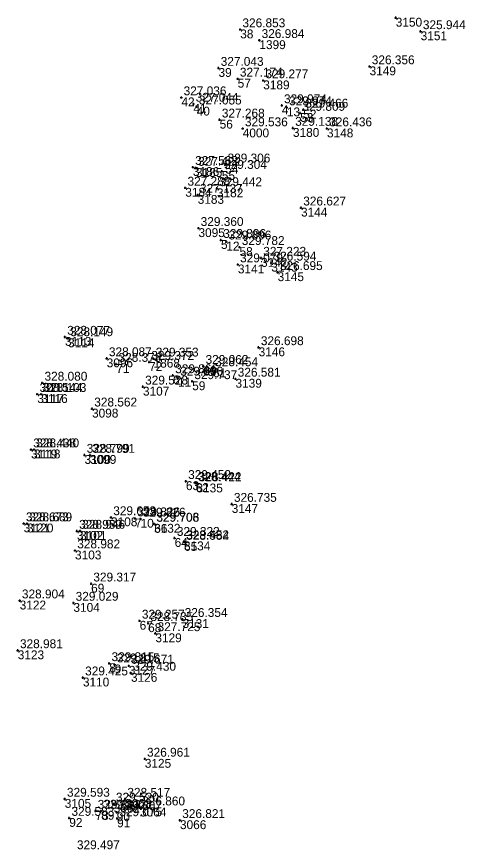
# Model space of a CAD drawing. Extents: x -829398 to -819400, y -1074439 to -1067977.
# Drawn here: x -822825.3 to -822764.5, y -1070647.3 to -1070534.5 of the extents above; entities that cross this region are included whole.
import ezdxf

# ---------------------------------------------------------------- set-up
doc = ezdxf.new("R2010")
doc.units = 0
for name, color, linetype in [('Vrstva 60', 7, 'Continuous'), ('Vrstva 61', 7, 'Continuous'), ('Čísla bodů_doměření_2012', 7, 'Continuous')]:
    doc.layers.add(name, color=color, linetype=linetype)

# ---------------------------------------------------------------- blocks, each defined once
blk = doc.blocks.new('BOD')
at = {"layer": 'Čísla bodů_doměření_2012'}
for p, q in [((-0.15, 0), (0.15, 0)), ((0, -0.15), (0, 0.15))]:
    blk.add_line(p, q, dxfattribs=at)

msp = doc.modelspace()

# ---------------------------------------------------------------- block references
at = {"layer": 'Vrstva 60'}
for p in [(-822773.927, -1070534.602), (-822794.99, -1070536.193), (-822770.555, -1070536.445), (-822792.394, -1070537.649), (-822777.473, -1070541.2), (-822797.932, -1070541.414), (-822795.336, -1070542.87), (-822791.876, -1070543.098), (-822802.956, -1070545.4), (-822801.325, -1070546.276), (-822800.892, -1070546.647), (-822789.36, -1070546.479), (-822788.675, -1070546.756), (-822786.877, -1070547.506), (-822786.455, -1070547.07), (-822797.78, -1070548.416), (-822794.651, -1070549.605), (-822787.852, -1070549.54), (-822783.239, -1070549.608), (-822797.011, -1070554.506), (-822801.398, -1070554.842), (-822800.993, -1070554.959), (-822797.48, -1070555.378), (-822802.433, -1070557.65), (-822798.143, -1070557.718), (-822800.753, -1070558.609), (-822786.758, -1070560.333), (-822800.648, -1070563.114), (-822797.597, -1070564.723), (-822796.878, -1070564.938), (-822795.084, -1070565.684), (-822792.172, -1070567.145), (-822795.309, -1070568.035), (-822790.779, -1070567.796), (-822789.925, -1070569.083), (-822818.725, -1070577.846), (-822818.309, -1070578.04), (-822792.497, -1070579.258), (-822813.076, -1070580.754), (-822811.775, -1070581.516), (-822807.332, -1070581.246), (-822806.728, -1070580.798), (-822799.987, -1070581.792), (-822798.68, -1070582.106), (-822821.798, -1070584.065), (-822804.101, -1070583.054), (-822803.419, -1070583.377), (-822801.497, -1070583.858), (-822795.63, -1070583.52), (-822808.168, -1070584.593), (-822822.473, -1070585.598), (-822821.93, -1070585.594), (-822815.063, -1070587.566), (-822823.328, -1070593.106), (-822822.912, -1070593.095), (-822816.08, -1070593.839), (-822815.338, -1070593.843), (-822802.346, -1070597.392), (-822801.032, -1070597.646), (-822800.919, -1070597.706), (-822796.145, -1070600.483), (-822824.319, -1070603.119), (-822823.86, -1070603.127), (-822812.489, -1070602.29), (-822809.238, -1070602.445), (-822808.486, -1070602.488), (-822806.663, -1070603.167), (-822806.635, -1070603.184), (-822817.11, -1070604.135), (-822816.68, -1070604.129), (-822803.875, -1070605.092), (-822802.612, -1070605.553), (-822802.6, -1070605.625), (-822817.366, -1070606.784), (-822815.185, -1070611.274), (-822824.863, -1070613.565), (-822817.58, -1070613.886), (-822808.612, -1070616.307), (-822807.464, -1070616.633), (-822802.812, -1070616.074), (-822806.484, -1070618.003), (-822825.122, -1070620.309), (-822812.722, -1070622.065), (-822812, -1070622.229), (-822810.084, -1070622.409), (-822809.789, -1070623.366), (-822816.298, -1070623.998), (-822807.915, -1070635.009), (-822818.756, -1070640.435), (-822810.575, -1070640.44), (-822812.125, -1070641.09), (-822808.569, -1070641.612), (-822814.594, -1070642.067), (-822813.819, -1070642.05), (-822811.71, -1070642.251), (-822818.146, -1070643.021), (-822811.666, -1070643.076), (-822803.149, -1070643.322)]:
    msp.add_blockref('BOD', p, dxfattribs=at)

# ---------------------------------------------------------------- texts
for s, p in [('3150', (-822773.927, -1070535.802)), ('38', (-822794.99, -1070537.393)), ('3151', (-822770.555, -1070537.645)), ('1399', (-822792.394, -1070538.849)), ('39', (-822797.932, -1070542.614)), ('3149', (-822777.473, -1070542.4)), ('57', (-822795.336, -1070544.07)), ('3189', (-822791.876, -1070544.298)), ('42', (-822802.956, -1070546.6)), ('41', (-822801.325, -1070547.476)), ('40', (-822800.892, -1070547.847)), ('4', (-822789.36, -1070547.679)), ('13', (-822788.675, -1070547.956)), ('53', (-822786.877, -1070548.706)), ('52', (-822786.455, -1070548.27)), ('56', (-822797.78, -1070549.616)), ('4000', (-822794.651, -1070550.805)), ('3180', (-822787.852, -1070550.74)), ('3148', (-822783.239, -1070550.808)), ('54', (-822797.011, -1070555.706)), ('3186', (-822801.398, -1070556.042)), ('3185', (-822800.993, -1070556.159)), ('55', (-822797.48, -1070556.578)), ('3184', (-822802.433, -1070558.85)), ('3182', (-822798.143, -1070558.918)), ('3183', (-822800.753, -1070559.809)), ('3144', (-822786.758, -1070561.533)), ('3095', (-822800.648, -1070564.314)), ('5', (-822797.597, -1070565.923)), ('12', (-822796.878, -1070566.138)), ('58', (-822795.084, -1070566.884)), ('3141', (-822795.309, -1070569.235)), ('3142', (-822792.172, -1070568.345)), ('3143', (-822790.779, -1070568.996)), ('3145', (-822789.925, -1070570.283)), ('3113', (-822818.725, -1070579.046)), ('3114', (-822818.309, -1070579.24)), ('3146', (-822792.497, -1070580.458)), ('3096', (-822813.076, -1070581.954)), ('71', (-822811.775, -1070582.716)), ('72', (-822807.332, -1070582.446)), ('1868', (-822806.728, -1070581.998)), ('60', (-822799.987, -1070582.992)), ('61', (-822798.68, -1070583.306)), ('6', (-822804.101, -1070584.254)), ('11', (-822803.419, -1070584.577)), ('59', (-822801.497, -1070585.058)), ('3139', (-822795.63, -1070584.72)), ('3115', (-822821.798, -1070585.265)), ('3107', (-822808.168, -1070585.793)), ('3117', (-822822.473, -1070586.798)), ('3116', (-822821.93, -1070586.794)), ('3098', (-822815.063, -1070588.766)), ('3119', (-822823.328, -1070594.306)), ('3118', (-822822.912, -1070594.295)), ('3100', (-822816.08, -1070595.039)), ('3099', (-822815.338, -1070595.043)), ('63', (-822802.346, -1070598.592)), ('62', (-822801.032, -1070598.846)), ('3135', (-822800.919, -1070598.906)), ('3147', (-822796.145, -1070601.683)), ('3121', (-822824.319, -1070604.319)), ('3120', (-822823.86, -1070604.327)), ('3108', (-822812.489, -1070603.49)), ('7', (-822809.238, -1070603.645)), ('10', (-822808.486, -1070603.688)), ('3102', (-822817.11, -1070605.335)), ('3101', (-822816.68, -1070605.329)), ('3132', (-822806.663, -1070604.367)), ('66', (-822806.635, -1070604.384)), ('64', (-822803.875, -1070606.292)), ('3134', (-822802.612, -1070606.753)), ('65', (-822802.6, -1070606.825)), ('3103', (-822817.366, -1070607.984)), ('69', (-822815.185, -1070612.474)), ('3122', (-822824.863, -1070614.765)), ('3104', (-822817.58, -1070615.086)), ('67', (-822808.612, -1070617.507)), ('68', (-822807.464, -1070617.833)), ('3131', (-822802.812, -1070617.274)), ('3129', (-822806.484, -1070619.203)), ('3123', (-822825.122, -1070621.509)), ('8', (-822812.722, -1070623.265)), ('9', (-822812, -1070623.429)), ('3127', (-822810.084, -1070623.609)), ('3126', (-822809.789, -1070624.566)), ('3110', (-822816.298, -1070625.198)), ('3125', (-822807.915, -1070636.209)), ('3105', (-822818.756, -1070641.635)), ('3062', (-822812.125, -1070642.29)), ('3063', (-822810.575, -1070641.64)), ('73', (-822814.594, -1070643.267)), ('89', (-822813.819, -1070643.25)), ('90', (-822811.71, -1070643.451)), ('3064', (-822808.569, -1070642.812)), ('92', (-822818.146, -1070644.221)), ('91', (-822811.666, -1070644.276)), ('3066', (-822803.149, -1070644.522))]:
    msp.add_text(s, height=1.2, dxfattribs=at).set_placement(p)
at = {"layer": 'Vrstva 61'}
for s, p in [('326.853', (-822794.69, -1070535.893)), ('325.944', (-822770.255, -1070536.145)), ('326.984', (-822792.094, -1070537.349)), ('327.043', (-822797.632, -1070541.114)), ('326.356', (-822777.173, -1070540.9)), ('327.174', (-822795.036, -1070542.57)), ('329.277', (-822791.576, -1070542.798)), ('327.036', (-822802.656, -1070545.1)), ('327.044', (-822801.025, -1070545.976)), ('327.055', (-822800.592, -1070546.347)), ('329.974', (-822789.06, -1070546.179)), ('329.974', (-822788.375, -1070546.456)), ('329.466', (-822786.155, -1070546.77)), ('329.809', (-822786.577, -1070547.206)), ('327.268', (-822797.48, -1070548.116)), ('329.536', (-822794.351, -1070549.305)), ('329.138', (-822787.552, -1070549.24)), ('326.436', (-822782.939, -1070549.308)), ('327.562', (-822801.098, -1070554.542)), ('327.422', (-822800.693, -1070554.659)), ('329.306', (-822796.711, -1070554.206)), ('329.304', (-822797.18, -1070555.078)), ('327.288', (-822802.133, -1070557.35)), ('329.442', (-822797.843, -1070557.418)), ('327.137', (-822800.453, -1070558.309)), ('326.627', (-822786.458, -1070560.033)), ('329.360', (-822800.348, -1070562.814)), ('329.896', (-822797.297, -1070564.423)), ('329.896', (-822796.578, -1070564.638)), ('329.782', (-822794.784, -1070565.384)), ('327.223', (-822791.872, -1070566.845)), ('329.079', (-822795.009, -1070567.735)), ('326.594', (-822790.479, -1070567.496)), ('326.695', (-822789.625, -1070568.783)), ('328.077', (-822818.425, -1070577.546)), ('328.149', (-822818.009, -1070577.74)), ('326.698', (-822792.197, -1070578.958)), ('328.087', (-822812.776, -1070580.454)), ('329.353', (-822806.428, -1070580.498)), ('328.378', (-822811.475, -1070581.216)), ('329.372', (-822807.032, -1070580.946)), ('329.062', (-822799.687, -1070581.492)), ('329.866', (-822803.801, -1070582.754)), ('328.454', (-822798.38, -1070581.806)), ('328.080', (-822821.498, -1070583.765)), ('329.866', (-822803.119, -1070583.077)), ('329.737', (-822801.197, -1070583.558)), ('326.581', (-822795.33, -1070583.22)), ('329.528', (-822807.868, -1070584.293)), ('328.144', (-822822.173, -1070585.298)), ('328.103', (-822821.63, -1070585.294)), ('328.562', (-822814.763, -1070587.266)), ('328.438', (-822823.028, -1070592.806)), ('328.440', (-822822.612, -1070592.795)), ('328.799', (-822815.78, -1070593.539)), ('328.791', (-822815.038, -1070593.543)), ('329.452', (-822802.046, -1070597.092)), ('328.444', (-822800.732, -1070597.346)), ('328.422', (-822800.619, -1070597.406)), ('326.735', (-822795.845, -1070600.183)), ('329.653', (-822812.189, -1070601.99)), ('328.673', (-822824.019, -1070602.819)), ('328.689', (-822823.56, -1070602.827)), ('329.826', (-822808.938, -1070602.145)), ('329.826', (-822808.186, -1070602.188)), ('329.708', (-822806.363, -1070602.867)), ('329.706', (-822806.335, -1070602.884)), ('328.959', (-822816.81, -1070603.835)), ('328.946', (-822816.38, -1070603.829)), ('329.322', (-822803.575, -1070604.792)), ('328.452', (-822802.312, -1070605.253)), ('328.584', (-822802.3, -1070605.325)), ('328.982', (-822817.066, -1070606.484)), ('329.317', (-822814.885, -1070610.974)), ('328.904', (-822824.563, -1070613.265)), ('329.029', (-822817.28, -1070613.586)), ('329.257', (-822808.312, -1070616.007)), ('328.735', (-822807.164, -1070616.333)), ('326.354', (-822802.512, -1070615.774)), ('327.725', (-822806.184, -1070617.703)), ('328.981', (-822824.822, -1070620.009)), ('329.815', (-822812.422, -1070621.765)), ('329.815', (-822811.7, -1070621.929)), ('329.671', (-822809.784, -1070622.109)), ('329.430', (-822809.489, -1070623.066)), ('329.425', (-822815.998, -1070623.698)), ('326.961', (-822807.615, -1070634.709)), ('329.593', (-822818.456, -1070640.135)), ('328.517', (-822810.275, -1070640.14)), ('329.520', (-822811.825, -1070640.79)), ('326.860', (-822808.269, -1070641.312)), ('329.812', (-822814.294, -1070641.767)), ('329.812', (-822813.519, -1070641.75)), ('329.607', (-822811.41, -1070641.951)), ('329.583', (-822817.846, -1070642.721)), ('329.075', (-822811.366, -1070642.776)), ('326.821', (-822802.849, -1070643.022)), ('329.497', (-822817.105, -1070647.247))]:
    msp.add_text(s, height=1.2, dxfattribs=at).set_placement(p)

doc.saveas('drawing.dxf')
